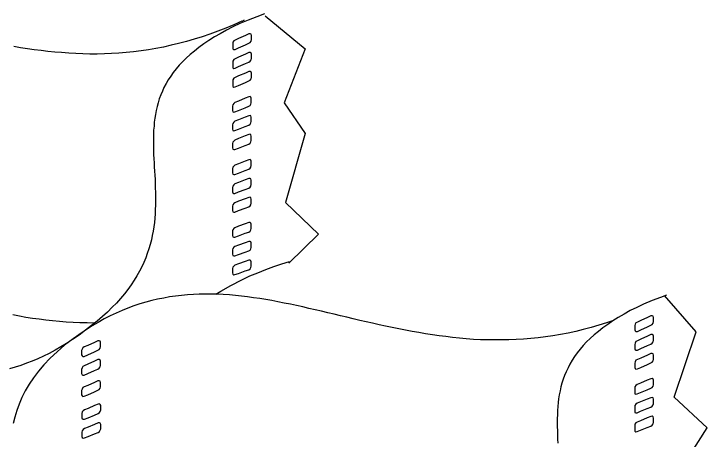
# Model space of a CAD drawing. Extents: x 638850 to 644908, y 297188 to 298900.
# Drawn here: x 639066 to 639118.6, y 297800.4 to 297832.7 of the extents above; entities that cross this region are included whole.
import ezdxf

# ---------------------------------------------------------------- set-up
doc = ezdxf.new("R2010")
doc.units = 0
for name, color, linetype in [('1', 7, 'Continuous'), ('16', 7, 'Continuous'), ('2', 7, 'Continuous')]:
    doc.layers.add(name, color=color, linetype=linetype)

msp = doc.modelspace()

# ---------------------------------------------------------------- linework, layer by layer
at = {"layer": '1'}
for points in [[(639085.08, 297832.511), (639088.114, 297830.011), (639086.508, 297825.905), (639088.114, 297823.583), (639086.62, 297818.361), (639089.118, 297815.95), (639086.865, 297813.763)], [(639117.023, 297791.801), (639118.451, 297794.479), (639116.488, 297797.871), (639118.63, 297801.264), (639116.131, 297803.585), (639117.804, 297808.54), (639115.395, 297811.308)]]:
    msp.add_lwpolyline(points, dxfattribs=at)
at = {"layer": '16'}
for points in [[(639083.826, 297830.432), (639083.934, 297830.494), (639083.996, 297830.602), (639084.026, 297830.71), (639084.026, 297830.71), (639084.026, 297830.785), (639084.026, 297830.956), (639084.026, 297831.034), (639084.026, 297831.034), (639083.996, 297831.126), (639083.934, 297831.158), (639083.826, 297831.142), (639083.826, 297831.142), (639083.564, 297831.018), (639083.054, 297830.802), (639082.792, 297830.677), (639082.792, 297830.677), (639082.7, 297830.615), (639082.622, 297830.524), (639082.605, 297830.416), (639082.605, 297830.416), (639082.605, 297830.324), (639082.605, 297830.17), (639082.605, 297830.075), (639082.605, 297830.075), (639082.622, 297830), (639082.7, 297829.954), (639082.792, 297829.967), (639082.792, 297829.967), (639083.054, 297830.092), (639083.564, 297830.308), (639083.826, 297830.432), (639083.826, 297830.432), (639083.826, 297830.432)], [(639083.826, 297828.995), (639083.934, 297829.071), (639083.996, 297829.165), (639084.026, 297829.273), (639084.026, 297829.273), (639084.026, 297829.365), (639084.026, 297829.519), (639084.026, 297829.614), (639084.026, 297829.614), (639083.996, 297829.689), (639083.934, 297829.735), (639083.826, 297829.722), (639083.826, 297829.722), (639083.564, 297829.597), (639083.054, 297829.381), (639082.792, 297829.257), (639082.792, 297829.257), (639082.7, 297829.195), (639082.622, 297829.087), (639082.605, 297828.995), (639082.605, 297828.995), (639082.605, 297828.904), (639082.605, 297828.747), (639082.605, 297828.655), (639082.605, 297828.655), (639082.622, 297828.577), (639082.7, 297828.531), (639082.792, 297828.547), (639082.792, 297828.547), (639083.054, 297828.671), (639083.564, 297828.887), (639083.826, 297828.995), (639083.826, 297828.995), (639083.826, 297828.995)], [(639083.826, 297827.575), (639083.934, 297827.637), (639083.996, 297827.729), (639084.026, 297827.837), (639084.026, 297827.837), (639084.026, 297827.929), (639084.026, 297828.083), (639084.026, 297828.177), (639084.026, 297828.177), (639083.996, 297828.253), (639083.934, 297828.299), (639083.826, 297828.285), (639083.826, 297828.285), (639083.564, 297828.161), (639083.054, 297827.961), (639082.792, 297827.837), (639082.792, 297827.837), (639082.7, 297827.775), (639082.622, 297827.667), (639082.605, 297827.575), (639082.605, 297827.575), (639082.605, 297827.481), (639082.605, 297827.327), (639082.605, 297827.235), (639082.605, 297827.235), (639082.622, 297827.157), (639082.7, 297827.111), (639082.792, 297827.127), (639082.792, 297827.127), (639083.054, 297827.235), (639083.564, 297827.451), (639083.826, 297827.575), (639083.826, 297827.575), (639083.826, 297827.575)], [(639083.826, 297825.658), (639083.918, 297825.72), (639083.98, 297825.815), (639084.012, 297825.923), (639084.012, 297825.923), (639084.012, 297826.015), (639084.012, 297826.168), (639084.012, 297826.26), (639084.012, 297826.26), (639083.98, 297826.339), (639083.918, 297826.384), (639083.826, 297826.368), (639083.826, 297826.368), (639083.548, 297826.26), (639083.054, 297826.044), (639082.776, 297825.936), (639082.776, 297825.936), (639082.684, 297825.861), (639082.605, 297825.766), (639082.592, 297825.658), (639082.592, 297825.658), (639082.592, 297825.583), (639082.592, 297825.412), (639082.592, 297825.334), (639082.592, 297825.334), (639082.605, 297825.242), (639082.684, 297825.21), (639082.776, 297825.226), (639082.776, 297825.226), (639083.054, 297825.334), (639083.548, 297825.537), (639083.826, 297825.658), (639083.826, 297825.658), (639083.826, 297825.658)], [(639083.826, 297824.222), (639083.918, 297824.284), (639083.98, 297824.392), (639084.012, 297824.486), (639084.012, 297824.486), (639084.012, 297824.578), (639084.012, 297824.748), (639084.012, 297824.827), (639084.012, 297824.827), (639083.98, 297824.918), (639083.918, 297824.948), (639083.826, 297824.935), (639083.826, 297824.935), (639083.548, 297824.827), (639083.054, 297824.624), (639082.776, 297824.516), (639082.776, 297824.516), (639082.684, 297824.44), (639082.605, 297824.346), (639082.592, 297824.238), (639082.592, 297824.238), (639082.592, 297824.162), (639082.592, 297823.992), (639082.592, 297823.914), (639082.592, 297823.914), (639082.605, 297823.822), (639082.684, 297823.79), (639082.776, 297823.806), (639082.776, 297823.806), (639083.054, 297823.914), (639083.548, 297824.114), (639083.826, 297824.222), (639083.826, 297824.222), (639083.826, 297824.222)], [(639083.826, 297822.785), (639083.918, 297822.864), (639083.98, 297822.955), (639084.012, 297823.063), (639084.012, 297823.063), (639084.012, 297823.142), (639084.012, 297823.312), (639084.012, 297823.39), (639084.012, 297823.39), (639083.98, 297823.482), (639083.918, 297823.528), (639083.826, 297823.512), (639083.826, 297823.512), (639083.548, 297823.404), (639083.054, 297823.204), (639082.776, 297823.08), (639082.776, 297823.08), (639082.684, 297823.018), (639082.605, 297822.926), (639082.592, 297822.818), (639082.592, 297822.818), (639082.592, 297822.739), (639082.592, 297822.569), (639082.592, 297822.494), (639082.592, 297822.494), (639082.605, 297822.399), (639082.684, 297822.37), (639082.776, 297822.37), (639082.776, 297822.37), (639083.054, 297822.478), (639083.548, 297822.677), (639083.826, 297822.785), (639083.826, 297822.785), (639083.826, 297822.785)], [(639083.826, 297820.887), (639083.918, 297820.949), (639083.98, 297821.041), (639084.012, 297821.149), (639084.012, 297821.149), (639084.012, 297821.241), (639084.012, 297821.398), (639084.012, 297821.489), (639084.012, 297821.489), (639083.98, 297821.568), (639083.918, 297821.614), (639083.826, 297821.597), (639083.826, 297821.597), (639083.548, 297821.489), (639083.054, 297821.29), (639082.776, 297821.182), (639082.776, 297821.182), (639082.684, 297821.119), (639082.605, 297821.025), (639082.592, 297820.917), (639082.592, 297820.917), (639082.592, 297820.841), (639082.592, 297820.671), (639082.592, 297820.593), (639082.592, 297820.593), (639082.605, 297820.501), (639082.684, 297820.469), (639082.776, 297820.469), (639082.776, 297820.469), (639083.054, 297820.579), (639083.548, 297820.779), (639083.826, 297820.887), (639083.826, 297820.887), (639083.826, 297820.887)], [(639083.826, 297819.451), (639083.918, 297819.513), (639083.98, 297819.605), (639084.012, 297819.713), (639084.012, 297819.713), (639084.012, 297819.807), (639084.012, 297819.961), (639084.012, 297820.053), (639084.012, 297820.053), (639083.98, 297820.145), (639083.918, 297820.177), (639083.826, 297820.177), (639083.826, 297820.177), (639083.548, 297820.069), (639083.054, 297819.867), (639082.776, 297819.759), (639082.776, 297819.759), (639082.684, 297819.697), (639082.605, 297819.605), (639082.592, 297819.497), (639082.592, 297819.497), (639082.592, 297819.421), (639082.592, 297819.251), (639082.592, 297819.173), (639082.592, 297819.173), (639082.605, 297819.081), (639082.684, 297819.049), (639082.776, 297819.049), (639082.776, 297819.049), (639083.054, 297819.157), (639083.548, 297819.343), (639083.826, 297819.451), (639083.826, 297819.451), (639083.826, 297819.451)], [(639083.826, 297818.031), (639083.918, 297818.093), (639083.98, 297818.185), (639084.012, 297818.293), (639084.012, 297818.293), (639084.012, 297818.371), (639084.012, 297818.538), (639084.012, 297818.617), (639084.012, 297818.617), (639083.98, 297818.708), (639083.918, 297818.757), (639083.826, 297818.741), (639083.826, 297818.741), (639083.548, 297818.633), (639083.054, 297818.446), (639082.776, 297818.338), (639082.776, 297818.338), (639082.684, 297818.276), (639082.605, 297818.185), (639082.592, 297818.077), (639082.592, 297818.077), (639082.592, 297817.998), (639082.592, 297817.828), (639082.592, 297817.753), (639082.592, 297817.753), (639082.605, 297817.658), (639082.684, 297817.612), (639082.776, 297817.628), (639082.776, 297817.628), (639083.054, 297817.736), (639083.548, 297817.923), (639083.826, 297818.031), (639083.826, 297818.031), (639083.826, 297818.031)], [(639083.826, 297816.114), (639083.918, 297816.176), (639083.98, 297816.27), (639084.012, 297816.378), (639084.012, 297816.378), (639084.012, 297816.47), (639084.012, 297816.624), (639084.012, 297816.718), (639084.012, 297816.718), (639083.98, 297816.794), (639083.918, 297816.84), (639083.826, 297816.84), (639083.826, 297816.84), (639083.548, 297816.732), (639083.054, 297816.548), (639082.776, 297816.44), (639082.776, 297816.44), (639082.684, 297816.378), (639082.622, 297816.284), (639082.592, 297816.192), (639082.592, 297816.192), (639082.592, 297816.1), (639082.592, 297815.946), (639082.592, 297815.852), (639082.592, 297815.852), (639082.622, 297815.76), (639082.684, 297815.728), (639082.776, 297815.728), (639082.776, 297815.728), (639083.054, 297815.836), (639083.548, 297816.022), (639083.826, 297816.114), (639083.826, 297816.114), (639083.826, 297816.114)], [(639083.826, 297814.693), (639083.918, 297814.739), (639083.98, 297814.847), (639084.012, 297814.942), (639084.012, 297814.942), (639084.012, 297815.034), (639084.012, 297815.188), (639084.012, 297815.282), (639084.012, 297815.282), (639083.98, 297815.374), (639083.918, 297815.404), (639083.826, 297815.404), (639083.826, 297815.404), (639083.548, 297815.296), (639083.054, 297815.125), (639082.776, 297815.017), (639082.776, 297815.017), (639082.684, 297814.955), (639082.622, 297814.864), (639082.592, 297814.756), (639082.592, 297814.756), (639082.592, 297814.677), (639082.592, 297814.523), (639082.592, 297814.432), (639082.592, 297814.432), (639082.622, 297814.34), (639082.684, 297814.307), (639082.776, 297814.307), (639082.776, 297814.307), (639083.054, 297814.402), (639083.548, 297814.585), (639083.826, 297814.693), (639083.826, 297814.693), (639083.826, 297814.693)], [(639083.826, 297813.257), (639083.918, 297813.319), (639083.98, 297813.411), (639084.012, 297813.519), (639084.012, 297813.519), (639084.012, 297813.597), (639084.012, 297813.767), (639084.012, 297813.846), (639084.012, 297813.846), (639083.98, 297813.937), (639083.918, 297813.983), (639083.826, 297813.967), (639083.826, 297813.967), (639083.548, 297813.875), (639083.054, 297813.689), (639082.776, 297813.597), (639082.776, 297813.597), (639082.684, 297813.535), (639082.622, 297813.443), (639082.592, 297813.335), (639082.592, 297813.335), (639082.592, 297813.257), (639082.592, 297813.103), (639082.592, 297813.011), (639082.592, 297813.011), (639082.622, 297812.917), (639082.684, 297812.871), (639082.776, 297812.887), (639082.776, 297812.887), (639083.054, 297812.979), (639083.548, 297813.165), (639083.826, 297813.257), (639083.826, 297813.257), (639083.826, 297813.257)], [(639114.366, 297809.04), (639114.46, 297809.102), (639114.536, 297809.21), (639114.552, 297809.318), (639114.552, 297809.318), (639114.552, 297809.396), (639114.552, 297809.566), (639114.552, 297809.642), (639114.552, 297809.642), (639114.536, 297809.736), (639114.46, 297809.766), (639114.366, 297809.75), (639114.366, 297809.75), (639114.104, 297809.626), (639113.593, 297809.41), (639113.331, 297809.288), (639113.331, 297809.288), (639113.223, 297809.226), (639113.161, 297809.118), (639113.132, 297809.023), (639113.132, 297809.023), (639113.132, 297808.932), (639113.132, 297808.778), (639113.132, 297808.686), (639113.132, 297808.686), (639113.161, 297808.608), (639113.223, 297808.562), (639113.331, 297808.578), (639113.331, 297808.578), (639113.593, 297808.699), (639114.104, 297808.915), (639114.366, 297809.04), (639114.366, 297809.04), (639114.366, 297809.04)], [(639114.366, 297807.603), (639114.46, 297807.682), (639114.536, 297807.773), (639114.552, 297807.881), (639114.552, 297807.881), (639114.552, 297807.973), (639114.552, 297808.13), (639114.552, 297808.222), (639114.552, 297808.222), (639114.536, 297808.3), (639114.46, 297808.346), (639114.366, 297808.33), (639114.366, 297808.33), (639114.104, 297808.205), (639113.593, 297807.989), (639113.331, 297807.865), (639113.331, 297807.865), (639113.223, 297807.806), (639113.161, 297807.695), (639113.132, 297807.587), (639113.132, 297807.587), (639113.132, 297807.511), (639113.132, 297807.358), (639113.132, 297807.263), (639113.132, 297807.263), (639113.161, 297807.187), (639113.223, 297807.142), (639113.331, 297807.155), (639113.331, 297807.155), (639113.593, 297807.279), (639114.104, 297807.495), (639114.366, 297807.603), (639114.366, 297807.603), (639114.366, 297807.603)], [(639072.368, 297807.148), (639072.463, 297807.208), (639072.538, 297807.316), (639072.555, 297807.426), (639072.555, 297807.426), (639072.555, 297807.502), (639072.555, 297807.672), (639072.555, 297807.75), (639072.555, 297807.75), (639072.538, 297807.842), (639072.463, 297807.872), (639072.368, 297807.858), (639072.368, 297807.858), (639072.106, 297807.734), (639071.596, 297807.518), (639071.334, 297807.394), (639071.334, 297807.394), (639071.226, 297807.332), (639071.164, 297807.224), (639071.134, 297807.132), (639071.134, 297807.132), (639071.134, 297807.04), (639071.134, 297806.884), (639071.134, 297806.792), (639071.134, 297806.792), (639071.164, 297806.713), (639071.226, 297806.668), (639071.334, 297806.684), (639071.334, 297806.684), (639071.596, 297806.808), (639072.106, 297807.024), (639072.368, 297807.148), (639072.368, 297807.148), (639072.368, 297807.148)], [(639114.366, 297806.183), (639114.46, 297806.245), (639114.536, 297806.337), (639114.552, 297806.445), (639114.552, 297806.445), (639114.552, 297806.537), (639114.552, 297806.693), (639114.552, 297806.785), (639114.552, 297806.785), (639114.536, 297806.863), (639114.46, 297806.909), (639114.366, 297806.893), (639114.366, 297806.893), (639114.104, 297806.769), (639113.593, 297806.553), (639113.331, 297806.445), (639113.331, 297806.445), (639113.223, 297806.383), (639113.161, 297806.275), (639113.132, 297806.167), (639113.132, 297806.167), (639113.132, 297806.091), (639113.132, 297805.935), (639113.132, 297805.843), (639113.132, 297805.843), (639113.161, 297805.751), (639113.223, 297805.719), (639113.331, 297805.735), (639113.331, 297805.735), (639113.593, 297805.843), (639114.104, 297806.059), (639114.366, 297806.183), (639114.366, 297806.183), (639114.366, 297806.183)], [(639072.368, 297805.712), (639072.463, 297805.787), (639072.538, 297805.882), (639072.555, 297805.99), (639072.555, 297805.99), (639072.555, 297806.065), (639072.555, 297806.236), (639072.555, 297806.327), (639072.555, 297806.327), (639072.538, 297806.406), (639072.463, 297806.452), (639072.368, 297806.435), (639072.368, 297806.435), (639072.106, 297806.314), (639071.596, 297806.098), (639071.334, 297805.974), (639071.334, 297805.974), (639071.226, 297805.912), (639071.164, 297805.804), (639071.134, 297805.696), (639071.134, 297805.696), (639071.134, 297805.617), (639071.134, 297805.463), (639071.134, 297805.372), (639071.134, 297805.372), (639071.164, 297805.293), (639071.226, 297805.247), (639071.334, 297805.264), (639071.334, 297805.264), (639071.596, 297805.388), (639072.106, 297805.604), (639072.368, 297805.712), (639072.368, 297805.712), (639072.368, 297805.712)], [(639072.368, 297804.11), (639072.463, 297804.172), (639072.538, 297804.267), (639072.555, 297804.375), (639072.555, 297804.375), (639072.555, 297804.467), (639072.555, 297804.621), (639072.555, 297804.712), (639072.555, 297804.712), (639072.538, 297804.791), (639072.463, 297804.837), (639072.368, 297804.823), (639072.368, 297804.823), (639072.106, 297804.699), (639071.596, 297804.483), (639071.334, 297804.375), (639071.334, 297804.375), (639071.226, 297804.313), (639071.164, 297804.205), (639071.134, 297804.097), (639071.134, 297804.097), (639071.134, 297804.018), (639071.134, 297803.848), (639071.134, 297803.773), (639071.134, 297803.773), (639071.164, 297803.678), (639071.226, 297803.649), (639071.334, 297803.665), (639071.334, 297803.665), (639071.596, 297803.773), (639072.106, 297803.989), (639072.368, 297804.11), (639072.368, 297804.11), (639072.368, 297804.11)], [(639114.352, 297804.269), (639114.46, 297804.331), (639114.522, 297804.423), (639114.552, 297804.531), (639114.552, 297804.531), (639114.552, 297804.622), (639114.552, 297804.776), (639114.552, 297804.871), (639114.552, 297804.871), (639114.522, 297804.946), (639114.46, 297804.995), (639114.352, 297804.979), (639114.352, 297804.979), (639114.087, 297804.871), (639113.58, 297804.655), (639113.315, 297804.547), (639113.315, 297804.547), (639113.223, 297804.469), (639113.145, 297804.377), (639113.132, 297804.269), (639113.132, 297804.269), (639113.132, 297804.19), (639113.132, 297804.02), (639113.132, 297803.945), (639113.132, 297803.945), (639113.145, 297803.85), (639113.223, 297803.821), (639113.315, 297803.837), (639113.315, 297803.837), (639113.58, 297803.945), (639114.087, 297804.145), (639114.352, 297804.269), (639114.352, 297804.269), (639114.352, 297804.269)], [(639114.352, 297802.832), (639114.46, 297802.894), (639114.522, 297803.002), (639114.552, 297803.094), (639114.552, 297803.094), (639114.552, 297803.186), (639114.552, 297803.34), (639114.552, 297803.434), (639114.552, 297803.434), (639114.522, 297803.526), (639114.46, 297803.559), (639114.352, 297803.542), (639114.352, 297803.542), (639114.087, 297803.434), (639113.58, 297803.232), (639113.315, 297803.124), (639113.315, 297803.124), (639113.223, 297803.048), (639113.145, 297802.954), (639113.132, 297802.846), (639113.132, 297802.846), (639113.132, 297802.77), (639113.132, 297802.6), (639113.132, 297802.522), (639113.132, 297802.522), (639113.145, 297802.43), (639113.223, 297802.4), (639113.315, 297802.4), (639113.315, 297802.4), (639113.58, 297802.522), (639114.087, 297802.724), (639114.352, 297802.832), (639114.352, 297802.832), (639114.352, 297802.832)], [(639072.394, 297802.354), (639072.486, 297802.416), (639072.548, 297802.511), (639072.58, 297802.619), (639072.58, 297802.619), (639072.58, 297802.711), (639072.58, 297802.865), (639072.58, 297802.956), (639072.58, 297802.956), (639072.548, 297803.035), (639072.486, 297803.081), (639072.394, 297803.064), (639072.394, 297803.064), (639072.116, 297802.956), (639071.622, 297802.74), (639071.344, 297802.632), (639071.344, 297802.632), (639071.252, 297802.557), (639071.174, 297802.462), (639071.16, 297802.354), (639071.16, 297802.354), (639071.16, 297802.279), (639071.16, 297802.109), (639071.16, 297802.03), (639071.16, 297802.03), (639071.174, 297801.939), (639071.252, 297801.906), (639071.344, 297801.922), (639071.344, 297801.922), (639071.622, 297802.03), (639072.116, 297802.233), (639072.394, 297802.354), (639072.394, 297802.354), (639072.394, 297802.354)], [(639114.352, 297801.396), (639114.46, 297801.472), (639114.522, 297801.566), (639114.552, 297801.674), (639114.552, 297801.674), (639114.552, 297801.75), (639114.552, 297801.92), (639114.552, 297801.998), (639114.552, 297801.998), (639114.522, 297802.09), (639114.46, 297802.136), (639114.352, 297802.122), (639114.352, 297802.122), (639114.087, 297802.014), (639113.58, 297801.796), (639113.315, 297801.688), (639113.315, 297801.688), (639113.223, 297801.628), (639113.145, 297801.534), (639113.132, 297801.426), (639113.132, 297801.426), (639113.132, 297801.35), (639113.132, 297801.18), (639113.132, 297801.102), (639113.132, 297801.102), (639113.145, 297801.01), (639113.223, 297800.964), (639113.315, 297800.977), (639113.315, 297800.977), (639113.58, 297801.085), (639114.087, 297801.288), (639114.352, 297801.396), (639114.352, 297801.396), (639114.352, 297801.396)], [(639072.394, 297800.918), (639072.486, 297800.98), (639072.548, 297801.088), (639072.58, 297801.183), (639072.58, 297801.183), (639072.58, 297801.274), (639072.58, 297801.444), (639072.58, 297801.523), (639072.58, 297801.523), (639072.548, 297801.615), (639072.486, 297801.644), (639072.394, 297801.631), (639072.394, 297801.631), (639072.116, 297801.523), (639071.622, 297801.32), (639071.344, 297801.212), (639071.344, 297801.212), (639071.252, 297801.137), (639071.174, 297801.042), (639071.16, 297800.934), (639071.16, 297800.934), (639071.16, 297800.859), (639071.16, 297800.688), (639071.16, 297800.61), (639071.16, 297800.61), (639071.174, 297800.518), (639071.252, 297800.486), (639071.344, 297800.502), (639071.344, 297800.502), (639071.622, 297800.61), (639072.116, 297800.81), (639072.394, 297800.918), (639072.394, 297800.918), (639072.394, 297800.918)]]:
    msp.add_lwpolyline(points, dxfattribs=at)
at = {"layer": '2'}
for points in [[(639085.024, 297832.662), (639084.428, 297832.441), (639083.78, 297832.193), (639083.145, 297831.932), (639083.145, 297831.932), (639083.145, 297831.932), (639083.145, 297831.932), (639083.145, 297831.932), (639083.145, 297831.932), (639082.623, 297831.669), (639082.128, 297831.421), (639081.651, 297831.158), (639081.219, 297830.911), (639080.801, 297830.65), (639080.414, 297830.386), (639080.04, 297830.123), (639079.703, 297829.846), (639079.379, 297829.583), (639079.068, 297829.304)], [(639083.485, 297832.18), (639083.303, 297832.085), (639083.303, 297832.085), (639083.303, 297832.085), (639083.303, 297832.117), (639083.303, 297832.117), (639083.303, 297832.117), (639082.684, 297831.838), (639082.083, 297831.59), (639081.48, 297831.343), (639080.875, 297831.127), (639080.276, 297830.926), (639079.687, 297830.744), (639079.086, 297830.571), (639078.499, 297830.416), (639077.927, 297830.278), (639077.34, 297830.139), (639076.769, 297830.031), (639076.199, 297829.939), (639075.644, 297829.86), (639075.07, 297829.786), (639074.514, 297829.738), (639073.958, 297829.691), (639073.403, 297829.66), (639072.863, 297829.628), (639072.305, 297829.615), (639071.765, 297829.615), (639071.225, 297829.628), (639070.682, 297829.644), (639070.158, 297829.678), (639069.616, 297829.723), (639069.092, 297829.768), (639068.57, 297829.815), (639068.059, 297829.876), (639067.535, 297829.939), (639067.024, 297830.015), (639066.497, 297830.092), (639065.987, 297830.184)], [(639079.068, 297829.304), (639078.807, 297829.043), (639078.546, 297828.764), (639078.312, 297828.485), (639078.08, 297828.208), (639077.898, 297827.929), (639077.711, 297827.653), (639077.54, 297827.374), (639077.387, 297827.081), (639077.264, 297826.802), (639077.142, 297826.51), (639077.03, 297826.217), (639076.94, 297825.92), (639076.861, 297825.63), (639076.798, 297825.337), (639076.739, 297825.04), (639076.692, 297824.75), (639076.647, 297824.442), (639076.631, 297824.147), (639076.598, 297823.837), (639076.584, 297823.544), (639076.584, 297823.234), (639076.584, 297822.928), (639076.584, 297822.619), (639076.584, 297822.309), (639076.598, 297822.001), (639076.616, 297821.677), (639076.631, 297821.366), (639076.647, 297821.058), (639076.661, 297820.734), (639076.692, 297820.423), (639076.706, 297820.099), (639076.724, 297819.775), (639076.724, 297819.451), (639076.739, 297819.127), (639076.739, 297818.803), (639076.739, 297818.479), (639076.739, 297818.155), (639076.724, 297817.829), (639076.706, 297817.505), (639076.692, 297817.168), (639076.661, 297816.841), (639076.616, 297816.517), (639076.553, 297816.178), (639076.49, 297815.84), (639076.429, 297815.512), (639076.337, 297815.172), (639076.244, 297814.834), (639076.121, 297814.495), (639075.997, 297814.155), (639075.86, 297813.815), (639075.704, 297813.473), (639075.518, 297813.136), (639075.333, 297812.794), (639075.133, 297812.456), (639074.901, 297812.116), (639074.651, 297811.763), (639074.377, 297811.419), (639074.096, 297811.081), (639073.787, 297810.726), (639073.448, 297810.402), (639073.094, 297810.044), (639072.721, 297809.704), (639072.318, 297809.351), (639071.886, 297809.011), (639071.425, 297808.658), (639070.946, 297808.3), (639070.437, 297807.961), (639070.437, 297807.961), (639069.989, 297807.668), (639069.557, 297807.405), (639069.125, 297807.142), (639068.678, 297806.91), (639068.241, 297806.694), (639067.809, 297806.494), (639067.377, 297806.325), (639066.945, 297806.154), (639066.513, 297806.001), (639066.081, 297805.864), (639065.663, 297805.738)], [(639081.314, 297811.392), (639081.705, 297811.635), (639082.461, 297812.067), (639083.294, 297812.499), (639083.294, 297812.499), (639083.897, 297812.78), (639084.515, 297813.025), (639085.116, 297813.275), (639085.719, 297813.487), (639086.322, 297813.689), (639086.907, 297813.874)], [(639111.515, 297809.401), (639111, 297809.227), (639110.397, 297809.041), (639109.812, 297808.87), (639109.223, 297808.717), (639108.653, 297808.577), (639108.066, 297808.438), (639107.495, 297808.33), (639106.923, 297808.24), (639106.352, 297808.161), (639105.796, 297808.082), (639105.24, 297808.037), (639104.684, 297807.99), (639104.129, 297807.961), (639103.571, 297807.929), (639103.031, 297807.929), (639102.491, 297807.929), (639101.948, 297807.929), (639101.408, 297807.945), (639100.884, 297807.974), (639100.344, 297808.019), (639099.818, 297808.069), (639099.291, 297808.114), (639098.785, 297808.177), (639098.274, 297808.24), (639097.763, 297808.316), (639097.239, 297808.393), (639096.731, 297808.485), (639096.22, 297808.564), (639095.725, 297808.672), (639095.214, 297808.762), (639094.721, 297808.87), (639094.213, 297808.962), (639093.72, 297809.072), (639093.225, 297809.198), (639092.73, 297809.302), (639092.253, 297809.41), (639091.756, 297809.536), (639091.279, 297809.646), (639090.784, 297809.767), (639090.307, 297809.875), (639089.825, 297809.983), (639089.348, 297810.107), (639088.867, 297810.215), (639088.39, 297810.323), (639087.924, 297810.431), (639087.447, 297810.539), (639086.986, 297810.631), (639086.52, 297810.724), (639086.043, 297810.818), (639085.58, 297810.908), (639085.116, 297810.987), (639084.653, 297811.066), (639084.191, 297811.124), (639083.726, 297811.187), (639083.264, 297811.25), (639082.817, 297811.295), (639082.353, 297811.34), (639081.89, 297811.374), (639081.442, 297811.39), (639080.978, 297811.403), (639080.531, 297811.403), (639080.067, 297811.403), (639079.619, 297811.374), (639079.172, 297811.358), (639078.708, 297811.311), (639078.258, 297811.25), (639077.81, 297811.187), (639077.365, 297811.108), (639076.901, 297811.021), (639076.454, 297810.908), (639076.004, 297810.8), (639075.556, 297810.663), (639075.108, 297810.51), (639074.647, 297810.337), (639074.199, 297810.17), (639073.749, 297809.968), (639073.301, 297809.752), (639072.84, 297809.518), (639072.392, 297809.257), (639071.945, 297808.996), (639071.945, 297808.996), (639071.184, 297808.501), (639070.491, 297808.019), (639069.841, 297807.526), (639069.272, 297807.031), (639068.747, 297806.541), (639068.266, 297806.046), (639067.85, 297805.553), (639067.481, 297805.058), (639067.139, 297804.561), (639066.846, 297804.068), (639066.601, 297803.573), (639066.383, 297803.062), (639066.212, 297802.57), (639066.061, 297802.075), (639065.937, 297801.58)], [(639115.551, 297811.325), (639115.093, 297811.156), (639114.445, 297810.908), (639113.81, 297810.647), (639113.81, 297810.647), (639113.81, 297810.647), (639113.81, 297810.647), (639113.81, 297810.647), (639113.81, 297810.647), (639113.286, 297810.4), (639112.791, 297810.152), (639112.328, 297809.891), (639111.88, 297809.63), (639111.464, 297809.365), (639111.077, 297809.104), (639110.708, 297808.84), (639110.368, 297808.577)], [(639065.912, 297809.846), (639066.405, 297809.754), (639066.9, 297809.659), (639067.411, 297809.583), (639067.904, 297809.522), (639068.414, 297809.459), (639068.925, 297809.396), (639069.449, 297809.351), (639069.96, 297809.306), (639070.482, 297809.272), (639071.006, 297809.259), (639071.549, 297809.243), (639072.089, 297809.227), (639072.167, 297809.229)], [(639110.368, 297808.577), (639110.042, 297808.316), (639109.749, 297808.037), (639109.47, 297807.774), (639109.209, 297807.497), (639108.977, 297807.218), (639108.761, 297806.944), (639108.561, 297806.662), (639108.374, 297806.383), (639108.206, 297806.093), (639108.066, 297805.814), (639107.927, 297805.519), (639107.803, 297805.243), (639107.695, 297804.948), (639107.603, 297804.655), (639107.524, 297804.361), (639107.463, 297804.068), (639107.4, 297803.776), (639107.355, 297803.465), (639107.324, 297803.173), (639107.292, 297802.88), (639107.263, 297802.57), (639107.263, 297802.261), (639107.249, 297801.953), (639107.249, 297801.658), (639107.249, 297801.35), (639107.263, 297801.04), (639107.263, 297800.716), (639107.279, 297800.41), (639107.292, 297800.099)]]:
    msp.add_lwpolyline(points, dxfattribs=at)

doc.saveas('drawing.dxf')
